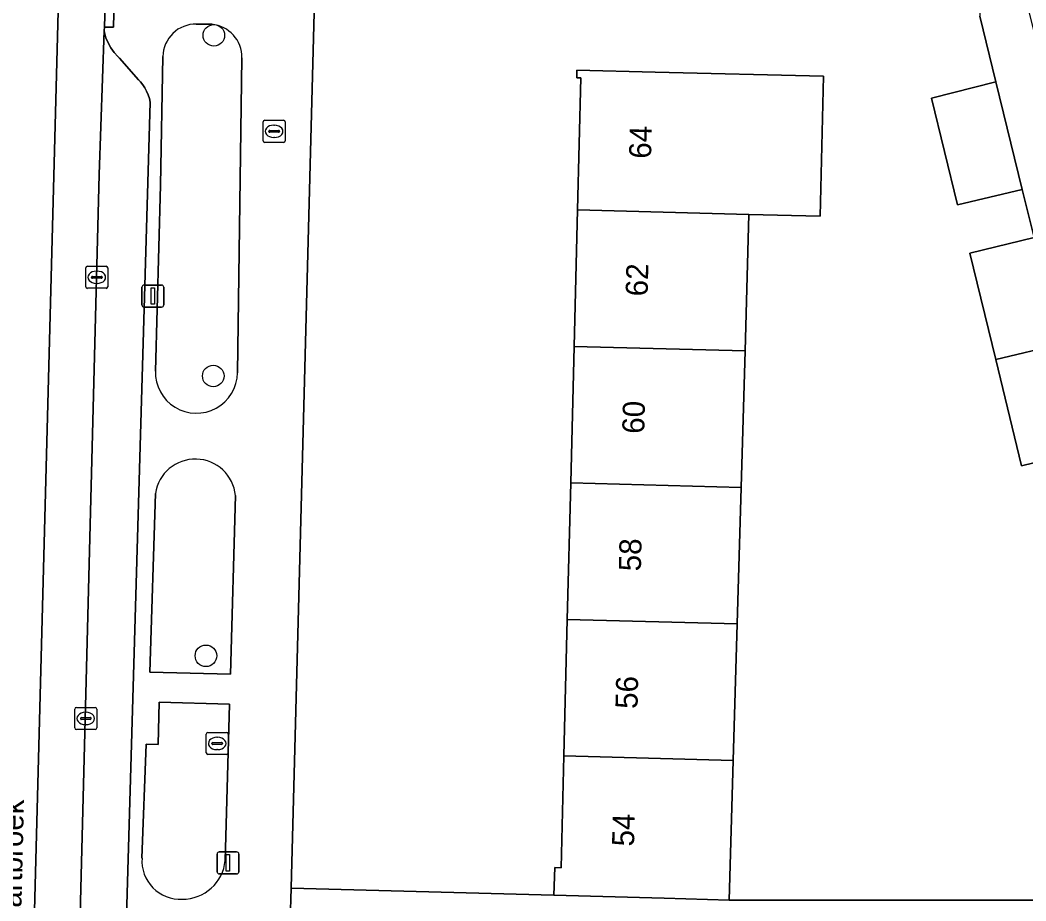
# Model space of a CAD drawing. Extents: x 162026 to 163502, y 387295 to 388169.
# Drawn here: x 162900.96 to 162946.56, y 387867.35 to 387907.28 of the extents above; entities that cross this region are included whole.
import ezdxf

# ---------------------------------------------------------------- set-up
doc = ezdxf.new("R2010")
doc.units = 0
for name, color, linetype in [('IMGEO_Boom', 7, 'Continuous'), ('IMGEO_Brandkraan', 7, 'Continuous'), ('IMGEO_Erf', 7, 'Continuous'), ('IMGEO_Fietspad_gesloten', 7, 'Continuous'), ('IMGEO_Groenvoorziening', 7, 'Continuous'), ('IMGEO_Kolk', 7, 'Continuous'), ('IMGEO_Lichtmast', 7, 'Continuous'), ('IMGEO_Openbare_ruimte_label', 7, 'Continuous'), ('IMGEO_Pand', 7, 'Continuous'), ('IMGEO_Pand_nummerreeks', 7, 'Continuous'), ('IMGEO_Parkeervlak_open', 7, 'Continuous'), ('IMGEO_Rijbaan_lokaal_gesloten', 7, 'Continuous'), ('IMGEO_Rioolput', 7, 'Continuous'), ('IMGEO_Voetpad_open', 7, 'Continuous')]:
    doc.layers.add(name, color=color, linetype=linetype)

msp = doc.modelspace()

# ---------------------------------------------------------------- linework, layer by layer
at = {"layer": 'IMGEO_Boom'}
for centre in [(162909.744, 387906.59), (162909.715, 387891.145), (162909.383, 387878.46)]:
    msp.add_circle(centre, 0.489, dxfattribs=at)
at = {"layer": 'IMGEO_Brandkraan'}
for p, q in [((162911.975, 387901.81), (162911.975, 387902.662)), ((162912.05, 387902.736), (162912.902, 387902.736)), ((162912.463, 387902.516), (162912.488, 387902.516)), ((162912.976, 387902.662), (162912.976, 387901.81)), ((162912.234, 387902.23), (162912.234, 387902.242)), ((162912.672, 387902.193), (162912.274, 387902.193)), ((162912.277, 387902.279), (162912.675, 387902.279)), ((162912.718, 387902.242), (162912.718, 387902.23)), ((162912.902, 387901.736), (162912.05, 387901.736)), ((162912.486, 387901.956), (162912.461, 387901.956))]:
    msp.add_line(p, q, dxfattribs=at)
for points in [[(162911.975, 387901.81), (162911.975, 387902.662)], [(162912.05, 387902.736), (162912.902, 387902.736)], [(162912.976, 387902.662), (162912.976, 387901.81)], [(162912.902, 387901.736), (162912.05, 387901.736)]]:
    msp.add_lwpolyline(points, dxfattribs=at)
for centre, radius, start, end in [((162912.052, 387902.66), 0.0765, 91.552, 178.448), ((162912.052, 387902.66), 0.0765, 91.552, 178.448), ((162912.9, 387902.66), 0.0765, 1.552, 88.448), ((162912.9, 387902.66), 0.0765, 1.552, 88.448), ((162912.274, 387902.239), 0.0403, 85.8775, 175.7526), ((162912.271, 387902.229), 0.0366, 178.938, 274.7102), ((162912.675, 387902.236), 0.043, 264.8664, 352.4533), ((162912.679, 387902.241), 0.0386, 1.7309, 96.639), ((162912.052, 387901.812), 0.0765, 181.552, 268.448), ((162912.052, 387901.812), 0.0765, 181.552, 268.448), ((162912.9, 387901.812), 0.0765, 271.552, 358.448), ((162912.9, 387901.812), 0.0765, 271.552, 358.448)]:
    msp.add_arc(centre, radius, start, end, dxfattribs=at)
for centre, major_axis, ratio, start_param, end_param in [((162912.462, 387902.236), (-0.387, 0.002), 0.722429, 4.712389, 7.853982), ((162912.487, 387902.236), (-0.39, 0.002), 0.717154, 1.570796, 4.712389)]:
    msp.add_ellipse(centre, major_axis=major_axis, ratio=ratio, start_param=start_param, end_param=end_param, dxfattribs=at)
at = {"layer": 'IMGEO_Erf'}
for points in [[(162914.314, 387908.206), (162913.249, 387867.923), (162925.161, 387867.608), (162925.197, 387868.858), (162925.49, 387868.85), (162925.615, 387873.92), (162925.769, 387880.108), (162925.922, 387886.296), (162926.075, 387892.484), (162926.228, 387898.672), (162926.376, 387904.658), (162926.194, 387904.663), (162926.203, 387905.016), (162929.75, 387904.923), (162937.388, 387904.739), (162937.231, 387898.388), (162934.005, 387898.468), (162933.827, 387892.28), (162933.649, 387886.093), (162933.471, 387879.905), (162933.293, 387873.718), (162933.111, 387867.382), (162951.166, 387867.382)], [(162949.283, 387887.781), (162946.369, 387887.071), (162945.194, 387891.895), (162944.018, 387896.719), (162946.932, 387897.429), (162946.4, 387899.607), (162943.461, 387898.908), (162942.28, 387903.735), (162945.202, 387904.477), (162944.471, 387907.457)]]:
    msp.add_lwpolyline(points, dxfattribs=at)
at = {"layer": 'IMGEO_Fietspad_gesloten'}
msp.add_lwpolyline([(162904.55, 387900.274), (162904.774, 387906.812), (162904.778, 387906.963), (162904.888, 387910.762), (162904.905, 387911.349), (162904.941, 387912.198), (162902.8, 387912.277), (162899.228, 387776.77), (162901.376, 387776.703)], close=True, dxfattribs=at)
at = {"layer": 'IMGEO_Groenvoorziening'}
for points in [[(162909.649, 387907.09), (162908.948, 387907.1)], [(162907.434, 387905.63), (162907.32, 387899.799), (162907.09, 387891.368)], [(162910.816, 387891.286), (162911.018, 387905.572)], [(162907.091, 387885.815), (162906.842, 387877.724), (162910.496, 387877.62), (162910.724, 387885.722)], [(162910.458, 387876.271), (162907.27, 387876.362), (162907.215, 387874.436), (162906.668, 387874.455), (162906.485, 387869.288)], [(162910.258, 387869.186), (162910.458, 387876.271)]]:
    msp.add_lwpolyline(points, dxfattribs=at)
for centre, radius, start, end in [((162908.924, 387905.61), 1.49, 89.0902, 179.2202), ((162909.507, 387905.586), 1.511, 359.4679, 84.6232), ((162908.953, 387891.32), 1.863, 178.5245, 358.954), ((162908.902, 387885.548), 1.83, 5.4687, 171.5985), ((162908.221, 387869.164), 1.74, 175.9247, 272.8626), ((162908.322, 387869.371), 1.945, 269.5879, 354.5486)]:
    msp.add_arc(centre, radius, start, end, dxfattribs=at)
at = {"layer": 'IMGEO_Kolk'}
for p, q in [((162904.009, 387896.119), (162904.861, 387896.119)), ((162903.934, 387895.193), (162903.934, 387896.045)), ((162904.193, 387895.613), (162904.193, 387895.625)), ((162904.236, 387895.662), (162904.634, 387895.662)), ((162904.422, 387895.899), (162904.447, 387895.899)), ((162904.677, 387895.625), (162904.677, 387895.613)), ((162904.935, 387896.045), (162904.935, 387895.193)), ((162904.631, 387895.576), (162904.233, 387895.576)), ((162904.445, 387895.339), (162904.42, 387895.339)), ((162904.861, 387895.119), (162904.009, 387895.119)), ((162903.434, 387875.192), (162903.434, 387876.044)), ((162903.509, 387876.118), (162904.361, 387876.118)), ((162904.435, 387876.044), (162904.435, 387875.192)), ((162903.693, 387875.612), (162903.693, 387875.624)), ((162904.131, 387875.575), (162903.733, 387875.575)), ((162903.736, 387875.661), (162904.134, 387875.661)), ((162903.922, 387875.898), (162903.947, 387875.898)), ((162904.177, 387875.624), (162904.177, 387875.612)), ((162904.361, 387875.118), (162903.509, 387875.118)), ((162903.945, 387875.338), (162903.92, 387875.338))]:
    msp.add_line(p, q, dxfattribs=at)
for points in [[(162904.009, 387896.119), (162904.861, 387896.119)], [(162903.934, 387895.193), (162903.934, 387896.045)], [(162904.935, 387896.045), (162904.935, 387895.193)], [(162904.861, 387895.119), (162904.009, 387895.119)], [(162903.434, 387875.192), (162903.434, 387876.044)], [(162903.509, 387876.118), (162904.361, 387876.118)], [(162904.435, 387876.044), (162904.435, 387875.192)], [(162904.361, 387875.118), (162903.509, 387875.118)]]:
    msp.add_lwpolyline(points, dxfattribs=at)
for centre, radius, start, end in [((162904.011, 387896.043), 0.0765, 91.552, 178.448), ((162904.011, 387896.043), 0.0765, 91.552, 178.448), ((162904.859, 387896.043), 0.0765, 1.552, 88.448), ((162904.859, 387896.043), 0.0765, 1.552, 88.448), ((162904.233, 387895.622), 0.0403, 85.8775, 175.7526), ((162904.23, 387895.612), 0.0366, 178.938, 274.7102), ((162904.634, 387895.619), 0.043, 264.8664, 352.4533), ((162904.638, 387895.624), 0.0386, 1.7309, 96.639), ((162904.011, 387895.195), 0.0765, 181.552, 268.448), ((162904.011, 387895.195), 0.0765, 181.552, 268.448), ((162904.859, 387895.195), 0.0765, 271.552, 358.448), ((162904.859, 387895.195), 0.0765, 271.552, 358.448), ((162903.511, 387876.042), 0.0765, 91.552, 178.448), ((162903.511, 387876.042), 0.0765, 91.552, 178.448), ((162904.359, 387876.042), 0.0765, 1.552, 88.448), ((162904.359, 387876.042), 0.0765, 1.552, 88.448), ((162903.733, 387875.621), 0.0403, 85.8775, 175.7526), ((162903.73, 387875.611), 0.0366, 178.938, 274.7102), ((162904.134, 387875.618), 0.043, 264.8664, 352.4533), ((162904.138, 387875.623), 0.0386, 1.7309, 96.639), ((162903.511, 387875.194), 0.0765, 181.552, 268.448), ((162903.511, 387875.194), 0.0765, 181.552, 268.448), ((162904.359, 387875.194), 0.0765, 271.552, 358.448), ((162904.359, 387875.194), 0.0765, 271.552, 358.448)]:
    msp.add_arc(centre, radius, start, end, dxfattribs=at)
for centre, major_axis, ratio, start_param, end_param in [((162904.421, 387895.619), (-0.387, 0.002), 0.722429, 4.712389, 7.853982), ((162904.446, 387895.619), (-0.39, 0.002), 0.717154, 1.570796, 4.712389), ((162903.921, 387875.618), (-0.387, 0.002), 0.722429, 4.712389, 7.853982), ((162903.946, 387875.618), (-0.39, 0.002), 0.717154, 1.570796, 4.712389)]:
    msp.add_ellipse(centre, major_axis=major_axis, ratio=ratio, start_param=start_param, end_param=end_param, dxfattribs=at)
at = {"layer": 'IMGEO_Lichtmast'}
for p, q in [((162906.483, 387894.369), (162906.483, 387895.169)), ((162906.483, 387895.169), (162906.483, 387894.369)), ((162906.583, 387895.269), (162907.373, 387895.269)), ((162907.373, 387895.269), (162906.583, 387895.269)), ((162907.473, 387895.169), (162907.473, 387894.369)), ((162907.473, 387894.369), (162907.473, 387895.169)), ((162907.373, 387894.269), (162906.583, 387894.269)), ((162906.583, 387894.269), (162907.373, 387894.269)), ((162909.887, 387868.671), (162909.887, 387869.471)), ((162909.887, 387869.471), (162909.887, 387868.671)), ((162909.987, 387869.571), (162910.777, 387869.571)), ((162910.777, 387869.571), (162909.987, 387869.571)), ((162910.877, 387869.471), (162910.877, 387868.671)), ((162910.877, 387868.671), (162910.877, 387869.471)), ((162910.777, 387868.571), (162909.987, 387868.571)), ((162909.987, 387868.571), (162910.777, 387868.571))]:
    msp.add_line(p, q, dxfattribs=at)
for points in [[(162906.903, 387895.144), (162907.053, 387895.144), (162907.053, 387894.394), (162906.903, 387894.394), (162906.903, 387895.144)], [(162910.307, 387869.446), (162910.457, 387869.446), (162910.457, 387868.696), (162910.307, 387868.696), (162910.307, 387869.446)]]:
    msp.add_lwpolyline(points, dxfattribs=at)
for centre, start, end in [((162906.583, 387895.169), 90, 180), ((162906.583, 387895.169), 90, 180), ((162907.373, 387895.169), 0, 90), ((162907.373, 387895.169), 360, 90), ((162906.583, 387894.369), 180, 270), ((162906.583, 387894.369), 180, 270), ((162907.373, 387894.369), 270, 0), ((162907.373, 387894.369), 270, 0), ((162909.987, 387869.471), 90, 180), ((162909.987, 387869.471), 90, 180), ((162910.777, 387869.471), 0, 90), ((162910.777, 387869.471), 360, 90), ((162909.987, 387868.671), 180, 270), ((162909.987, 387868.671), 180, 270), ((162910.777, 387868.671), 270, 0), ((162910.777, 387868.671), 270, 0)]:
    msp.add_arc(centre, 0.1, start, end, dxfattribs=at)
at = {"layer": 'IMGEO_Pand'}
for points in [[(162929.75, 387904.923), (162926.203, 387905.016), (162926.194, 387904.663), (162926.376, 387904.658), (162926.228, 387898.672), (162934.005, 387898.468), (162937.231, 387898.388), (162937.388, 387904.739)], [(162945.202, 387904.477), (162942.28, 387903.735), (162943.461, 387898.908), (162946.4, 387899.607)], [(162926.228, 387898.672), (162926.075, 387892.484), (162933.827, 387892.28), (162934.005, 387898.468)], [(162946.932, 387897.429), (162944.018, 387896.719), (162945.194, 387891.895), (162948.113, 387892.584)], [(162926.075, 387892.484), (162925.922, 387886.296), (162933.649, 387886.093), (162933.827, 387892.28)], [(162948.113, 387892.584), (162945.194, 387891.895), (162946.369, 387887.071), (162949.283, 387887.781)], [(162925.922, 387886.296), (162925.769, 387880.108), (162933.471, 387879.905), (162933.649, 387886.093)], [(162933.293, 387873.718), (162933.471, 387879.905), (162925.769, 387880.108), (162925.615, 387873.92)], [(162925.615, 387873.92), (162925.49, 387868.85), (162925.197, 387868.858), (162925.161, 387867.608), (162930.159, 387867.466), (162933.111, 387867.382), (162933.293, 387873.718)]]:
    msp.add_lwpolyline(points, close=True, dxfattribs=at)
at = {"layer": 'IMGEO_Parkeervlak_open'}
msp.add_lwpolyline([(162905.127, 387844.291), (162906.857, 387903.565), (162906.818, 387903.732), (162906.764, 387903.896), (162906.695, 387904.054), (162906.613, 387904.205), (162906.518, 387904.348), (162906.41, 387904.482), (162906.319, 387904.578), (162905.461, 387905.548), (162905.39, 387905.622), (162905.225, 387905.816), (162905.079, 387906.025), (162904.951, 387906.246), (162904.844, 387906.478), (162904.792, 387906.717), (162904.774, 387906.812), (162904.55, 387900.274), (162901.376, 387776.703)], dxfattribs=at)
at = {"layer": 'IMGEO_Rijbaan_lokaal_gesloten'}
msp.add_lwpolyline([(162902.8, 387912.277), (162899.085, 387912.416), (162895.507, 387776.882), (162899.228, 387776.77)], close=True, dxfattribs=at)
at = {"layer": 'IMGEO_Rioolput'}
for p, q in [((162909.395, 387874.06), (162909.395, 387874.912)), ((162909.47, 387874.986), (162910.322, 387874.986)), ((162909.883, 387874.766), (162909.908, 387874.766)), ((162910.396, 387874.912), (162910.396, 387874.06)), ((162909.654, 387874.48), (162909.654, 387874.492)), ((162910.092, 387874.443), (162909.694, 387874.443)), ((162909.697, 387874.529), (162910.095, 387874.529)), ((162909.906, 387874.206), (162909.881, 387874.206)), ((162910.138, 387874.492), (162910.138, 387874.48)), ((162910.322, 387873.986), (162909.47, 387873.986))]:
    msp.add_line(p, q, dxfattribs=at)
for points in [[(162909.395, 387874.06), (162909.395, 387874.912)], [(162909.47, 387874.986), (162910.322, 387874.986)], [(162910.396, 387874.912), (162910.396, 387874.06)], [(162910.322, 387873.986), (162909.47, 387873.986)]]:
    msp.add_lwpolyline(points, dxfattribs=at)
for centre, radius, start, end in [((162909.472, 387874.91), 0.0765, 91.552, 178.448), ((162909.472, 387874.91), 0.0765, 91.552, 178.448), ((162910.32, 387874.91), 0.0765, 1.552, 88.448), ((162910.32, 387874.91), 0.0765, 1.552, 88.448), ((162909.694, 387874.489), 0.0403, 85.8775, 175.7526), ((162909.691, 387874.479), 0.0366, 178.938, 274.7102), ((162910.095, 387874.486), 0.043, 264.8664, 352.4533), ((162910.099, 387874.491), 0.0386, 1.7309, 96.639), ((162909.472, 387874.062), 0.0765, 181.552, 268.448), ((162909.472, 387874.062), 0.0765, 181.552, 268.448), ((162910.32, 387874.062), 0.0765, 271.552, 358.448), ((162910.32, 387874.062), 0.0765, 271.552, 358.448)]:
    msp.add_arc(centre, radius, start, end, dxfattribs=at)
for centre, major_axis, ratio, start_param, end_param in [((162909.882, 387874.486), (-0.387, 0.002), 0.722429, 4.712389, 7.853982), ((162909.907, 387874.486), (-0.39, 0.002), 0.717154, 1.570796, 4.712389)]:
    msp.add_ellipse(centre, major_axis=major_axis, ratio=ratio, start_param=start_param, end_param=end_param, dxfattribs=at)
at = {"layer": 'IMGEO_Voetpad_open'}
for points in [[(162913.21, 387866.448), (162913.249, 387867.923), (162914.314, 387908.206), (162914.54, 387916.744), (162914.483, 387922.258), (162913.288, 387922.279)], [(162905.039, 387914.546), (162904.941, 387912.198), (162904.905, 387911.349), (162904.888, 387910.762), (162905.279, 387910.753), (162905.192, 387906.954), (162904.778, 387906.963), (162904.774, 387906.812), (162904.792, 387906.717), (162904.844, 387906.478), (162904.951, 387906.246), (162905.079, 387906.025), (162905.225, 387905.816), (162905.39, 387905.622), (162905.461, 387905.548), (162906.319, 387904.578), (162906.41, 387904.482), (162906.518, 387904.348), (162906.613, 387904.205), (162906.695, 387904.054), (162906.764, 387903.896), (162906.818, 387903.732), (162906.857, 387903.565), (162905.127, 387844.291)], [(162908.948, 387907.1), (162909.649, 387907.09)], [(162907.09, 387891.368), (162907.32, 387899.799), (162907.434, 387905.63)], [(162911.018, 387905.572), (162910.816, 387891.286)], [(162906.842, 387877.724), (162907.091, 387885.815)], [(162910.724, 387885.722), (162910.496, 387877.62), (162906.842, 387877.724)], [(162906.485, 387869.288), (162906.668, 387874.455), (162907.215, 387874.436), (162907.27, 387876.362), (162910.458, 387876.271), (162910.258, 387869.186)], [(162954.727, 387865.418), (162954.171, 387867.718), (162951.257, 387867.008), (162951.166, 387867.382), (162933.111, 387867.382), (162930.159, 387867.466), (162925.161, 387867.608), (162913.249, 387867.923), (162913.21, 387866.448)]]:
    msp.add_lwpolyline(points, dxfattribs=at)
for points in [[(162947.059, 387918.246), (162944.68, 387918.272), (162944.471, 387907.457), (162945.202, 387904.477), (162946.4, 387899.607), (162946.932, 387897.429), (162948.113, 387892.584), (162949.283, 387887.781), (162949.95, 387885.041), (162951.128, 387880.205), (162952.649, 387873.965), (162954.171, 387867.718), (162954.727, 387865.418), (162959.245, 387865.294), (162964.385, 387861.933), (162966.224, 387863.783), (162956.135, 387869.794), (162951.844, 387887.039), (162951.487, 387888.475), (162946.725, 387907.616), (162946.777, 387909.265)], [(162905.279, 387910.753), (162904.888, 387910.762), (162904.778, 387906.963), (162905.192, 387906.954)]]:
    msp.add_lwpolyline(points, close=True, dxfattribs=at)
for centre, radius, start, end in [((162908.924, 387905.61), 1.49, 89.0902, 179.2202), ((162909.507, 387905.586), 1.511, 359.4679, 84.6232), ((162908.953, 387891.32), 1.863, 178.5245, 358.954), ((162908.902, 387885.548), 1.83, 5.4687, 171.5985), ((162908.221, 387869.164), 1.74, 175.9247, 272.8626), ((162908.322, 387869.371), 1.945, 269.5879, 354.5486)]:
    msp.add_arc(centre, radius, start, end, dxfattribs=at)

# ---------------------------------------------------------------- texts
at = {"layer": 'IMGEO_Openbare_ruimte_label'}
msp.add_text('Vaartbroek', height=1, rotation=88.6252, dxfattribs=at).set_placement((162900.977, 387865.397))
at = {"layer": 'IMGEO_Pand_nummerreeks'}
for s, rotation, p in [('64', 88.585, (162929.566, 387900.987)), ('62', 88.5826, (162929.411, 387894.748)), ('60', 88.5826, (162929.257, 387888.518)), ('58', 88.5826, (162929.103, 387882.283)), ('56', 88.5826, (162928.949, 387876.045)), ('54', 88.5826, (162928.794, 387869.809))]:
    msp.add_text(s, height=1, rotation=rotation, dxfattribs=at).set_placement(p)

doc.saveas('drawing.dxf')
